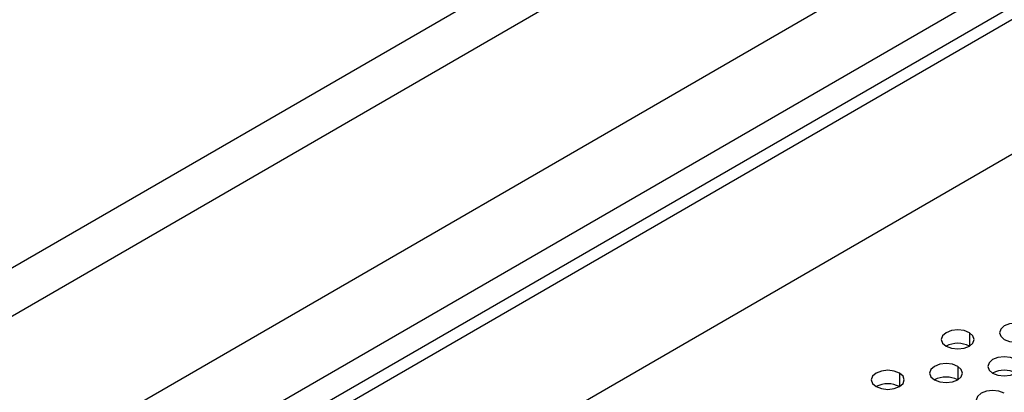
# Model space of a CAD drawing. Header units: millimetres. Extents: x 0 to 1118, y 0 to 864.
# Tile 370 of 438: x 989.89 to 995.87, y 697.43 to 699.69. Entities that reach past the tile are written whole.
import ezdxf

# ---------------------------------------------------------------- set-up
doc = ezdxf.new("R2010")
doc.units = ezdxf.units.MM

msp = doc.modelspace()

# ---------------------------------------------------------------- linework, layer by layer
at = {"color": 7, "linetype": 'Continuous', "lineweight": 25}
for p, q in [((1010.8293, 708.3799), (936.3002, 665.3552)), ((1010.9, 708.3391), (936.3709, 665.3144)), ((1011.1121, 707.645), (936.1588, 664.3754)), ((981.447, 693.3366), (995.3568, 701.3666)), ((995.4416, 701.1216), (981.5318, 693.0917)), ((949.9524, 673.8897), (996.8942, 700.9886)), ((997.0356, 700.5803), (950.0939, 673.4814))]:
    msp.add_line(p, q, dxfattribs=at)
at = {"color": 8, "linetype": 'Continuous', "lineweight": 25}
for p, q in [((995.6548, 697.791), (995.6548, 697.7093)), ((995.2305, 697.546), (995.2305, 697.4644)), ((995.584, 697.5869), (995.584, 697.5052))]:
    msp.add_line(p, q, dxfattribs=at)
at = {"color": 7, "linetype": 'Continuous', "lineweight": 25, "flags": 128}
for points in [[(996.0083, 697.8318), (995.9759, 697.8443), (995.9376, 697.8487), (995.8993, 697.8443), (995.8669, 697.8318), (995.8452, 697.8131), (995.8376, 697.791), (995.8452, 697.7689), (995.8669, 697.7501)], [(995.8669, 697.7501), (995.8993, 697.7376), (995.9376, 697.7332), (995.9759, 697.7376), (996.0083, 697.7501), (996.03, 697.7689), (996.0376, 697.791), (996.03, 697.8131), (996.0083, 697.8318)], [(995.6548, 697.791), (995.6223, 697.8035), (995.584, 697.8079), (995.5458, 697.8035), (995.5133, 697.791), (995.4917, 697.7722), (995.484, 697.7501), (995.4917, 697.7281), (995.5133, 697.7093)], [(995.5133, 697.7093), (995.5458, 697.6968), (995.584, 697.6924), (995.6223, 697.6968), (995.6548, 697.7093), (995.6764, 697.7281), (995.684, 697.7501), (995.6764, 697.7722), (995.6548, 697.791)], [(995.584, 697.5869), (995.5516, 697.5994), (995.5133, 697.6038), (995.4751, 697.5994), (995.4426, 697.5869), (995.4209, 697.5681), (995.4133, 697.546), (995.4209, 697.524), (995.4426, 697.5052)], [(995.9376, 697.6277), (995.9052, 697.6402), (995.8669, 697.6446), (995.8286, 697.6402), (995.7962, 697.6277), (995.7745, 697.609), (995.7669, 697.5869), (995.7745, 697.5648), (995.7962, 697.546)], [(995.7962, 697.546), (995.8286, 697.5335), (995.8669, 697.5291), (995.9052, 697.5335), (995.9376, 697.546), (995.9593, 697.5648), (995.9669, 697.5869), (995.9593, 697.609), (995.9376, 697.6277)], [(995.2305, 697.546), (995.198, 697.5586), (995.1598, 697.563), (995.1215, 697.5586), (995.0891, 697.546), (995.0674, 697.5273), (995.0598, 697.5052), (995.0674, 697.4831), (995.0891, 697.4644)], [(995.0891, 697.4644), (995.1215, 697.4519), (995.1598, 697.4475), (995.198, 697.4519), (995.2305, 697.4644), (995.2522, 697.4831), (995.2598, 697.5052), (995.2522, 697.5273), (995.2305, 697.546)], [(995.4426, 697.5052), (995.4751, 697.4927), (995.5133, 697.4883), (995.5516, 697.4927), (995.584, 697.5052), (995.6057, 697.524), (995.6133, 697.546), (995.6057, 697.5681), (995.584, 697.5869)], [(995.8669, 697.4236), (995.8344, 697.4361), (995.7962, 697.4405), (995.7579, 697.4361), (995.7255, 697.4236), (995.7038, 697.4049), (995.6962, 697.3828), (995.7038, 697.3607), (995.7255, 697.3419)]]:
    msp.add_lwpolyline(points, dxfattribs=at)
at = {"color": 7, "linetype": 'Continuous', "lineweight": 25}
for centre in [(995.584, 697.5728), (995.8669, 697.4096), (995.1598, 697.3279), (995.5133, 697.3687)]:
    msp.add_arc(centre, 0.1537, 62.61002, 117.3846, dxfattribs=at)

doc.saveas('drawing.dxf')
